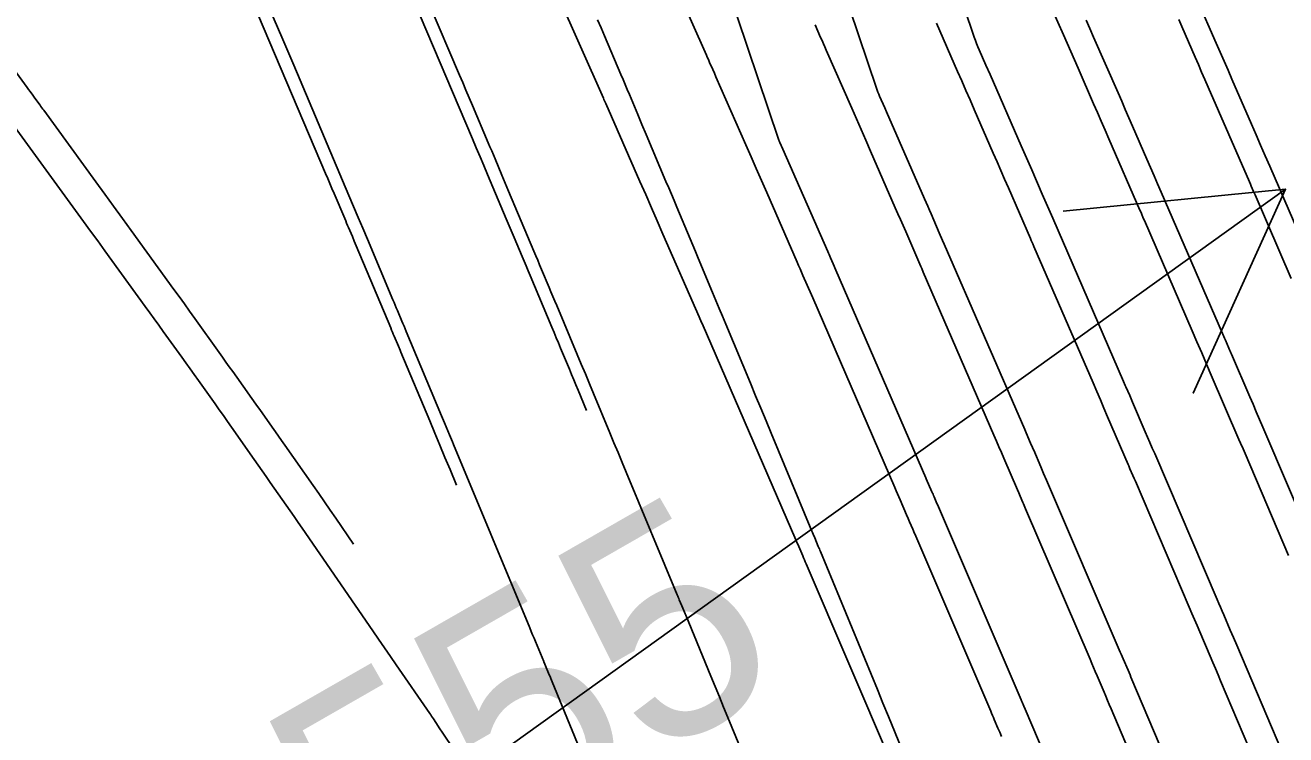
# Model space of a CAD drawing. Extents: x 954385 to 988206, y 1868364 to 1924553.
# Drawn here: x 957774.24 to 957808.07, y 1919940.82 to 1919959.85 of the extents above; entities that cross this region are included whole.
import ezdxf

# ---------------------------------------------------------------- set-up
doc = ezdxf.new("R2010")
doc.units = 0
for name, color, linetype in [('1', 7, 'Continuous'), ('Default', 7, 'Continuous'), ('Ex_Major Contours', 7, 'Continuous'), ('Ex_Minor Contours', 7, 'Continuous'), ('Slopes', 7, 'Continuous')]:
    doc.layers.add(name, color=color, linetype=linetype)

msp = doc.modelspace()

# ---------------------------------------------------------------- linework, layer by layer
at = {"layer": '1'}
for points in [[(957800.44, 1919940.771), (957800.392, 1919940.885), (957800.344, 1919940.998), (957800.247, 1919941.226), (957800.223, 1919941.282), (957800.199, 1919941.339), (957800.174, 1919941.396), (957800.15, 1919941.453), (957798.141, 1919946.141), (957798.12, 1919946.19), (957798.1, 1919946.238), (957798.079, 1919946.286), (957798.058, 1919946.334), (957797.975, 1919946.527), (957797.934, 1919946.623), (957797.892, 1919946.719), (957797.721, 1919947.117), (957797.686, 1919947.2), (957797.65, 1919947.282), (957797.614, 1919947.365), (957797.579, 1919947.447), (957795.373, 1919952.536), (957795.337, 1919952.618), (957795.111, 1919953.137), (957795.073, 1919953.226), (957795.034, 1919953.315), (957794.995, 1919953.404), (957794.956, 1919953.492), (957794.139, 1919955.361), (957793.999, 1919955.681), (957793.859, 1919956.002), (957793.719, 1919956.322), (957793.578, 1919956.641), (957792.777, 1919958.464), (957792.734, 1919958.561), (957792.692, 1919958.657), (957792.607, 1919958.85), (957792.586, 1919958.899), (957792.565, 1919958.947), (957792.543, 1919958.995), (957792.522, 1919959.043), (957790.549, 1919963.488)], [(957797.485, 1919940.06), (957795.196, 1919945.403), (957795.173, 1919945.456), (957795.15, 1919945.51), (957795.127, 1919945.564), (957795.104, 1919945.617), (957794.97, 1919945.929), (957794.933, 1919946.012), (957794.92, 1919946.044), (957792.405, 1919951.845), (957792.398, 1919951.861), (957792.347, 1919951.979), (957792.325, 1919952.03), (957791.355, 1919954.248), (957791.201, 1919954.601), (957791.046, 1919954.953), (957790.892, 1919955.305), (957790.737, 1919955.657), (957789.819, 1919957.746), (957789.771, 1919957.855), (957789.755, 1919957.892), (957787.326, 1919963.363)], [(957780.351, 1919960.461), (957782.301, 1919955.87), (957782.358, 1919955.737), (957782.414, 1919955.604), (957782.471, 1919955.472), (957782.527, 1919955.339), (957782.815, 1919954.662), (957782.841, 1919954.601), (957782.866, 1919954.541), (957782.892, 1919954.48), (957782.918, 1919954.42), (957783.02, 1919954.178), (957783.071, 1919954.057), (957783.121, 1919953.936), (957784.051, 1919951.728), (957784.074, 1919951.674), (957784.096, 1919951.62), (957784.119, 1919951.567), (957784.141, 1919951.513), (957784.254, 1919951.244), (957784.299, 1919951.136), (957784.322, 1919951.082), (957785.096, 1919949.235), (957785.232, 1919948.909), (957785.369, 1919948.583), (957785.505, 1919948.257), (957785.641, 1919947.931), (957785.815, 1919947.512)], [(957801.65, 1919960.621), (957802.101, 1919959.594), (957802.199, 1919959.371), (957802.297, 1919959.147), (957802.395, 1919958.924), (957802.493, 1919958.701), (957802.912, 1919957.741), (957803.015, 1919957.507), (957803.117, 1919957.272), (957803.219, 1919957.038), (957803.321, 1919956.803), (957804.154, 1919954.889), (957804.175, 1919954.842), (957804.195, 1919954.795), (957804.245, 1919954.678), (957804.276, 1919954.608), (957805.556, 1919951.656), (957805.685, 1919951.358), (957805.813, 1919951.06), (957805.942, 1919950.762), (957806.07, 1919950.464), (957806.812, 1919948.738), (957806.853, 1919948.643), (957806.921, 1919948.484), (957806.948, 1919948.421), (957806.976, 1919948.358), (957808.145, 1919945.629)], [(957789.307, 1919949.513), (957789.079, 1919950.06), (957789.02, 1919950.201), (957788.962, 1919950.342), (957788.903, 1919950.483), (957788.844, 1919950.624), (957788.608, 1919951.187), (957788.549, 1919951.328), (957788.49, 1919951.468), (957788.431, 1919951.609), (957788.372, 1919951.75), (957787.789, 1919953.138), (957787.736, 1919953.264), (957787.683, 1919953.391), (957787.63, 1919953.518), (957787.576, 1919953.644), (957787.363, 1919954.151), (957787.31, 1919954.277), (957787.257, 1919954.404), (957787.203, 1919954.53), (957787.15, 1919954.657), (957786.65, 1919955.843), (957786.549, 1919956.083), (957786.448, 1919956.322), (957786.346, 1919956.562), (957786.244, 1919956.802), (957784.841, 1919960.101)], [(957795.438, 1919959.858), (957795.586, 1919959.521), (957795.623, 1919959.436), (957795.66, 1919959.352), (957795.697, 1919959.268), (957795.734, 1919959.183), (957796.419, 1919957.626), (957796.545, 1919957.338), (957796.672, 1919957.05), (957796.798, 1919956.762), (957796.924, 1919956.474), (957797.588, 1919954.955), (957797.658, 1919954.794), (957797.728, 1919954.634), (957797.798, 1919954.474), (957797.868, 1919954.313), (957798.276, 1919953.375), (957798.298, 1919953.326), (957798.34, 1919953.227), (957800.238, 1919948.85), (957800.304, 1919948.696), (957800.371, 1919948.541), (957800.438, 1919948.387), (957800.504, 1919948.233), (957800.865, 1919947.392), (957800.902, 1919947.307), (957800.939, 1919947.222), (957801.012, 1919947.051), (957801.031, 1919947.008), (957801.049, 1919946.966), (957801.067, 1919946.923), (957801.086, 1919946.88), (957802.815, 1919942.845), (957802.862, 1919942.734), (957802.909, 1919942.624), (957802.957, 1919942.513), (957803.004, 1919942.403), (957803.192, 1919941.961), (957803.239, 1919941.85), (957803.286, 1919941.74), (957803.333, 1919941.629), (957803.38, 1919941.518), (957804.54, 1919938.786)], [(957807.233, 1919940.117), (957806.32, 1919942.266), (957806.25, 1919942.43), (957806.18, 1919942.595), (957806.11, 1919942.759), (957806.04, 1919942.923), (957805.76, 1919943.58), (957805.69, 1919943.745), (957805.62, 1919943.909), (957805.55, 1919944.073), (957805.48, 1919944.237), (957804.031, 1919947.619), (957803.999, 1919947.693), (957803.967, 1919947.768), (957803.887, 1919947.954), (957803.855, 1919948.028), (957803.839, 1919948.065), (957803.287, 1919949.348), (957803.19, 1919949.575), (957803.092, 1919949.801), (957802.995, 1919950.027), (957802.897, 1919950.253), (957801.308, 1919953.917), (957801.277, 1919953.989), (957801.238, 1919954.078), (957801.215, 1919954.132), (957800.625, 1919955.489), (957800.524, 1919955.721), (957800.423, 1919955.953), (957800.321, 1919956.185), (957800.22, 1919956.417), (957799.708, 1919957.587), (957799.596, 1919957.843), (957799.484, 1919958.099), (957799.372, 1919958.354), (957799.26, 1919958.61), (957798.692, 1919959.902)], [(957808.215, 1919953.059), (957807.243, 1919955.299), (957807.206, 1919955.385), (957807.143, 1919955.53), (957807.118, 1919955.588), (957807.093, 1919955.645), (957805.986, 1919958.19), (957805.899, 1919958.391), (957805.811, 1919958.591), (957805.724, 1919958.792), (957805.636, 1919958.993), (957805.277, 1919959.814), (957805.194, 1919960.005)], [(957783.054, 1919945.929), (957782.577, 1919946.624), (957782.425, 1919946.845), (957782.272, 1919947.066), (957782.118, 1919947.287), (957781.964, 1919947.507), (957781.204, 1919948.59), (957781.12, 1919948.709), (957781.036, 1919948.828), (957780.953, 1919948.947), (957780.869, 1919949.066), (957780.534, 1919949.541), (957780.45, 1919949.66), (957780.366, 1919949.779), (957780.281, 1919949.898), (957780.197, 1919950.016), (957779.811, 1919950.557), (957779.718, 1919950.686), (957779.626, 1919950.816), (957779.533, 1919950.945), (957779.441, 1919951.075), (957778.791, 1919951.985), (957778.652, 1919952.18), (957778.513, 1919952.375), (957778.373, 1919952.569), (957778.232, 1919952.763), (957777.088, 1919954.339), (957776.851, 1919954.666), (957776.613, 1919954.993), (957776.375, 1919955.321), (957776.137, 1919955.648), (957774.74, 1919957.566), (957774.715, 1919957.601), (957774.689, 1919957.636), (957774.663, 1919957.672), (957774.638, 1919957.707), (957774.502, 1919957.892), (957774.445, 1919957.969), (957774.37, 1919958.072), (957774.332, 1919958.124), (957774.294, 1919958.175), (957773.353, 1919959.452)]]:
    msp.add_lwpolyline(points, dxfattribs=at)
at = {"layer": 'Default'}
msp.add_arc((956871.597, 1919501.221), 996.448, 12.648055, 34.075074, dxfattribs=at)
at = {"layer": 'Ex_Major Contours'}
msp.add_lwpolyline([(957792.54, 1919971.621), (957797.084, 1919958.158), (957797.103, 1919958.104), (957797.124, 1919958.05), (957797.145, 1919957.997), (957797.167, 1919957.944), (957797.306, 1919957.629), (957797.352, 1919957.524), (957798.373, 1919955.196), (957798.417, 1919955.094), (957798.462, 1919954.993), (957798.506, 1919954.891), (957798.55, 1919954.79), (957798.77, 1919954.282), (957798.859, 1919954.079), (957798.903, 1919953.978), (957801.063, 1919949.003), (957801.1, 1919948.918), (957801.22, 1919948.643), (957801.24, 1919948.595), (957801.261, 1919948.547), (957801.282, 1919948.499), (957801.303, 1919948.45), (957801.493, 1919948.007), (957801.571, 1919947.827), (957801.648, 1919947.647), (957803.6, 1919943.098), (957803.627, 1919943.037), (957803.653, 1919942.976), (957803.679, 1919942.915), (957803.705, 1919942.853), (957803.835, 1919942.547), (957803.888, 1919942.424), (957803.914, 1919942.363), (957805.31, 1919939.084)], dxfattribs=at)
at = {"layer": 'Ex_Minor Contours'}
for points in [[(957795.614, 1919971.661), (957799.71, 1919959.527), (957799.74, 1919959.442), (957799.771, 1919959.357), (957799.805, 1919959.273), (957799.84, 1919959.19), (957800.022, 1919958.776), (957800.131, 1919958.528), (957800.97, 1919956.613), (957801.041, 1919956.452), (957801.112, 1919956.29), (957801.182, 1919956.129), (957801.252, 1919955.967), (957801.533, 1919955.321), (957801.674, 1919954.997), (957801.814, 1919954.674), (957803.716, 1919950.292), (957803.762, 1919950.188), (957803.777, 1919950.153), (957803.881, 1919949.914), (957803.901, 1919949.87), (957803.92, 1919949.826), (957803.939, 1919949.782), (957803.957, 1919949.738), (957804.298, 1919948.946), (957804.361, 1919948.799), (957804.424, 1919948.653), (957804.487, 1919948.506), (957804.55, 1919948.359), (957806.231, 1919944.443), (957806.274, 1919944.341), (957806.318, 1919944.239), (957806.361, 1919944.137), (957806.405, 1919944.035), (957806.578, 1919943.627), (957806.665, 1919943.423), (957806.752, 1919943.219), (957807.961, 1919940.379)], [(957802.658, 1919937.79), (957801.075, 1919941.507), (957801.04, 1919941.59), (957800.997, 1919941.692), (957800.979, 1919941.733), (957800.97, 1919941.754), (957798.746, 1919946.935), (957798.689, 1919947.068), (957798.632, 1919947.201), (957798.618, 1919947.235), (957798.603, 1919947.268), (957798.589, 1919947.301), (957798.574, 1919947.334), (957798.42, 1919947.687), (957798.409, 1919947.714), (957795.991, 1919953.282), (957795.919, 1919953.447), (957795.848, 1919953.613), (957795.83, 1919953.654), (957795.812, 1919953.695), (957795.794, 1919953.737), (957795.775, 1919953.778), (957794.572, 1919956.521), (957794.494, 1919956.699), (957794.485, 1919956.721), (957794.476, 1919956.744), (957794.467, 1919956.767), (957794.459, 1919956.789), (957791.419, 1919965.797)], [(957794.06, 1919938.945), (957793.098, 1919941.278), (957792.983, 1919941.557), (957792.868, 1919941.836), (957792.753, 1919942.114), (957792.638, 1919942.393), (957791.967, 1919944.024), (957791.949, 1919944.066), (957791.931, 1919944.109), (957791.887, 1919944.214), (957791.861, 1919944.277), (957791.793, 1919944.438), (957791.779, 1919944.472), (957791.765, 1919944.506), (957791.75, 1919944.54), (957791.736, 1919944.573), (957790.369, 1919947.86), (957790.259, 1919948.123), (957790.15, 1919948.387), (957790.04, 1919948.65), (957789.931, 1919948.914), (957789.49, 1919949.975), (957789.382, 1919950.235), (957789.273, 1919950.495), (957789.164, 1919950.754), (957789.055, 1919951.014), (957788.503, 1919952.33), (957788.452, 1919952.451), (957788.401, 1919952.573), (957788.35, 1919952.694), (957788.299, 1919952.816), (957788.095, 1919953.301), (957788.044, 1919953.423), (957787.993, 1919953.544), (957787.942, 1919953.666), (957787.891, 1919953.787), (957787.211, 1919955.4), (957787.166, 1919955.508), (957787.12, 1919955.616), (957787.075, 1919955.723), (957787.03, 1919955.831), (957786.849, 1919956.262), (957786.804, 1919956.369), (957786.758, 1919956.477), (957786.713, 1919956.584), (957786.667, 1919956.692), (957786.24, 1919957.698), (957786.153, 1919957.901), (957786.067, 1919958.105), (957785.981, 1919958.308), (957785.894, 1919958.512), (957784.233, 1919962.42)], [(957790.407, 1919937.323), (957788.385, 1919942.235), (957788.365, 1919942.284), (957788.344, 1919942.332), (957788.324, 1919942.38), (957788.304, 1919942.429), (957788.185, 1919942.712), (957788.158, 1919942.776), (957788.156, 1919942.783), (957787.933, 1919943.318), (957787.895, 1919943.409), (957787.857, 1919943.501), (957787.819, 1919943.592), (957787.781, 1919943.683), (957785.734, 1919948.608), (957785.708, 1919948.672), (957785.681, 1919948.736), (957785.654, 1919948.8), (957785.628, 1919948.864), (957785.493, 1919949.183), (957785.413, 1919949.375), (957784.465, 1919951.633), (957784.436, 1919951.703), (957784.406, 1919951.774), (957784.376, 1919951.845), (957784.347, 1919951.915), (957784.228, 1919952.198), (957784.198, 1919952.268), (957784.168, 1919952.339), (957784.138, 1919952.409), (957784.109, 1919952.48), (957783.425, 1919954.106), (957783.301, 1919954.401), (957783.177, 1919954.695), (957783.052, 1919954.989), (957782.928, 1919955.284), (957781.445, 1919958.775), (957781.365, 1919958.962), (957781.286, 1919959.149), (957781.206, 1919959.337), (957781.127, 1919959.524), (957780.692, 1919960.547)], [(957805.689, 1919960.534), (957806.2, 1919959.369), (957806.306, 1919959.127), (957806.412, 1919958.885), (957806.518, 1919958.643), (957806.623, 1919958.401), (957807.147, 1919957.194), (957807.27, 1919956.912), (957807.392, 1919956.63), (957807.514, 1919956.348), (957807.637, 1919956.066), (957809.024, 1919952.871)], [(957797.768, 1919940.432), (957797.406, 1919941.309), (957797.257, 1919941.67), (957797.108, 1919942.031), (957795.583, 1919945.73), (957795.568, 1919945.766), (957795.554, 1919945.801), (957795.539, 1919945.836), (957795.524, 1919945.871), (957795.427, 1919946.103), (957795.385, 1919946.202), (957795.368, 1919946.242), (957795.352, 1919946.282), (957794.26, 1919948.906), (957794.12, 1919949.241), (957793.981, 1919949.576), (957793.842, 1919949.911), (957793.702, 1919950.245), (957793.043, 1919951.83), (957792.954, 1919952.041), (957792.866, 1919952.253), (957792.777, 1919952.465), (957792.688, 1919952.677), (957792.298, 1919953.605), (957792.227, 1919953.776), (957792.155, 1919953.947), (957792.083, 1919954.118), (957792.011, 1919954.289), (957791.724, 1919954.973), (957791.652, 1919955.144), (957791.58, 1919955.315), (957791.508, 1919955.486), (957791.436, 1919955.657), (957790.904, 1919956.92), (957790.791, 1919957.188), (957790.678, 1919957.455), (957790.453, 1919957.991), (957790.396, 1919958.125), (957790.34, 1919958.259), (957790.283, 1919958.392), (957790.226, 1919958.526), (957789.786, 1919959.562), (957789.694, 1919959.779), (957789.601, 1919959.996)], [(957808.861, 1919945.787), (957807.451, 1919949.071), (957807.364, 1919949.275), (957807.277, 1919949.478), (957807.189, 1919949.681), (957807.102, 1919949.885), (957806.612, 1919951.026), (957806.595, 1919951.065), (957806.578, 1919951.105), (957806.561, 1919951.145), (957806.543, 1919951.184), (957806.447, 1919951.405), (957806.426, 1919951.453), (957806.377, 1919951.565), (957806.37, 1919951.581), (957804.725, 1919955.37), (957804.629, 1919955.592), (957804.533, 1919955.813), (957804.436, 1919956.035), (957804.34, 1919956.257), (957803.955, 1919957.144), (957803.858, 1919957.366), (957803.762, 1919957.588), (957803.665, 1919957.809), (957803.568, 1919958.031), (957802.91, 1919959.531), (957802.811, 1919959.757), (957802.712, 1919959.983)], [(957773.942, 1919957.144), (957775.806, 1919954.585), (957775.996, 1919954.324), (957776.186, 1919954.063), (957776.376, 1919953.802), (957776.566, 1919953.54), (957777.462, 1919952.306), (957777.583, 1919952.139), (957777.704, 1919951.973), (957777.824, 1919951.805), (957777.944, 1919951.638), (957778.44, 1919950.946), (957778.552, 1919950.79), (957778.664, 1919950.634), (957778.776, 1919950.477), (957778.888, 1919950.32), (957779.335, 1919949.694), (957779.447, 1919949.537), (957779.558, 1919949.38), (957779.669, 1919949.223), (957779.779, 1919949.066), (957780.386, 1919948.2), (957780.493, 1919948.047), (957780.601, 1919947.894), (957780.708, 1919947.741), (957780.816, 1919947.588), (957781.245, 1919946.976), (957781.353, 1919946.823), (957781.459, 1919946.669), (957781.566, 1919946.516), (957781.672, 1919946.362), (957783.567, 1919943.61), (957783.725, 1919943.38), (957783.883, 1919943.151), (957784.041, 1919942.922), (957784.199, 1919942.693), (957785.1, 1919941.387), (957785.124, 1919941.353), (957785.147, 1919941.318), (957785.17, 1919941.283), (957785.194, 1919941.248), (957785.322, 1919941.052), (957785.351, 1919941.007), (957785.389, 1919940.949), (957785.409, 1919940.919), (957785.428, 1919940.89), (957786.071, 1919939.928)]]:
    msp.add_lwpolyline(points, dxfattribs=at)
at = {"layer": 'Slopes'}
msp.add_lwpolyline([(957757.131, 1919918.928), (957808.061, 1919955.447), (957805.587, 1919949.981), (957808.061, 1919955.447), (957802.09, 1919954.857)], dxfattribs=at)

# ---------------------------------------------------------------- texts
at = {"layer": '1'}
msp.add_text('555', height=6, rotation=29.8218, dxfattribs=at).set_placement((957783.211, 1919935.645))

doc.saveas('drawing.dxf')
